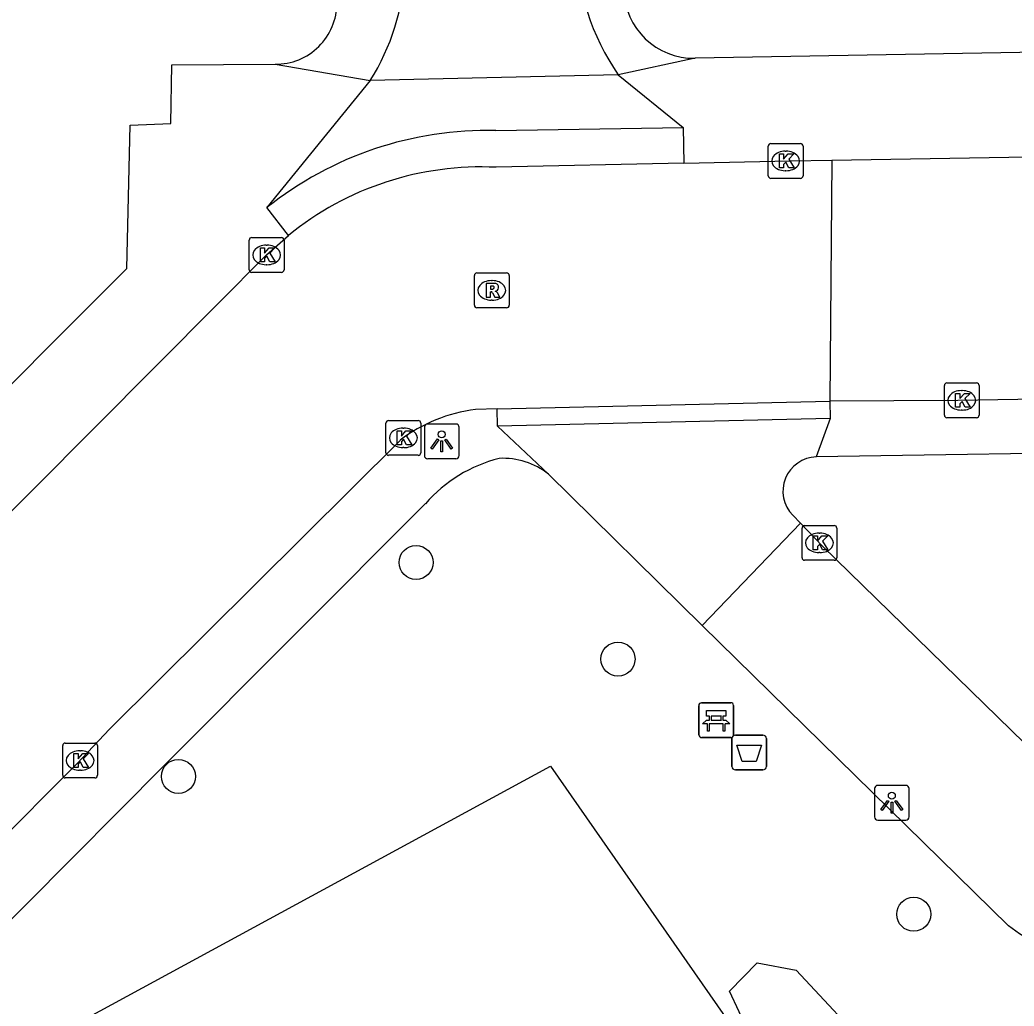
# Model space of a CAD drawing. Extents: x 157321 to 158827, y 386650 to 388532.
# Drawn here: x 158056.61 to 158085.19, y 387599.11 to 387627.45 of the extents above; entities that cross this region are included whole.
import ezdxf

# ---------------------------------------------------------------- set-up
doc = ezdxf.new("R2010")
doc.units = 0
for name, color, linetype in [('IMGEO_Afvalbak', 7, 'Continuous'), ('IMGEO_Bank', 7, 'Continuous'), ('IMGEO_Boom', 7, 'Continuous'), ('IMGEO_Groenvoorziening', 7, 'Continuous'), ('IMGEO_Kolk', 7, 'Continuous'), ('IMGEO_Lichtpunt', 7, 'Continuous'), ('IMGEO_Rijbaan_lokaal_open', 7, 'Continuous'), ('IMGEO_Rioolput', 7, 'Continuous'), ('IMGEO_Voetpad_open', 7, 'Continuous'), ('IMGEO_Waterloop', 7, 'Continuous')]:
    doc.layers.add(name, color=color, linetype=linetype)

msp = doc.modelspace()

# ---------------------------------------------------------------- linework, layer by layer
at = {"layer": 'IMGEO_Afvalbak'}
for p, q in [((158077.177, 387606.895), (158077.967, 387606.895)), ((158077.967, 387606.895), (158077.177, 387606.895)), ((158077.077, 387605.995), (158077.077, 387606.795)), ((158077.077, 387606.795), (158077.077, 387605.995)), ((158078.067, 387606.795), (158078.067, 387605.995)), ((158078.067, 387605.995), (158078.067, 387606.795)), ((158077.967, 387605.895), (158077.177, 387605.895)), ((158077.177, 387605.895), (158077.967, 387605.895))]:
    msp.add_line(p, q, dxfattribs=at)
msp.add_lwpolyline([(158077.22, 387606.609), (158077.924, 387606.609), (158077.775, 387606.139), (158077.369, 387606.139), (158077.22, 387606.609)], dxfattribs=at)
for centre, start, end in [((158077.177, 387606.795), 90, 180), ((158077.177, 387606.795), 90, 180), ((158077.967, 387606.795), 0, 90), ((158077.967, 387606.795), 360, 90), ((158077.177, 387605.995), 180, 270), ((158077.177, 387605.995), 180, 270), ((158077.967, 387605.995), 270, 0), ((158077.967, 387605.995), 270, 0)]:
    msp.add_arc(centre, 0.1, start, end, dxfattribs=at)
at = {"layer": 'IMGEO_Bank'}
for p, q in [((158076.125, 387606.899), (158076.125, 387607.74)), ((158076.125, 387607.74), (158076.125, 387606.899)), ((158076.2, 387607.824), (158077.041, 387607.824)), ((158077.041, 387607.824), (158076.2, 387607.824)), ((158077.125, 387607.749), (158077.125, 387606.908)), ((158077.125, 387606.908), (158077.125, 387607.749)), ((158076.434, 387607.33), (158076.434, 387607.436)), ((158076.478, 387607.436), (158076.478, 387607.33)), ((158076.766, 387607.442), (158076.484, 387607.442)), ((158076.772, 387607.33), (158076.772, 387607.436)), ((158076.816, 387607.436), (158076.816, 387607.33)), ((158076.822, 387607.222), (158076.429, 387607.222)), ((158076.484, 387607.324), (158076.766, 387607.324)), ((158077.05, 387606.824), (158076.209, 387606.824)), ((158076.209, 387606.824), (158077.05, 387606.824))]:
    msp.add_line(p, q, dxfattribs=at)
for points in [[(158076.428, 387607.442), (158076.342, 387607.442), (158076.342, 387607.603), (158076.905, 387607.603), (158076.905, 387607.442), (158076.822, 387607.442)], [(158076.372, 387607.222), (158076.23, 387607.222), (158076.342, 387607.324), (158076.428, 387607.324)], [(158076.422, 387607.215), (158076.422, 387607.008), (158076.379, 387607.008), (158076.379, 387607.215)], [(158076.822, 387607.324), (158076.905, 387607.324), (158077.017, 387607.222), (158076.878, 387607.222)], [(158076.872, 387607.215), (158076.872, 387607.008), (158076.828, 387607.008), (158076.828, 387607.215)]]:
    msp.add_lwpolyline(points, dxfattribs=at)
for centre, radius, start, end in [((158076.203, 387607.746), 0.0779, 92.4484, 184.2845), ((158076.203, 387607.746), 0.0779, 92.4484, 184.2845), ((158077.047, 387607.746), 0.0779, 2.4484, 94.2845), ((158077.047, 387607.746), 0.0779, 2.4484, 94.2845), ((158076.427, 387607.435), 0.00671, 2.8957, 87.1043), ((158076.484, 387607.435), 0.00671, 92.8957, 177.1043), ((158076.766, 387607.435), 0.00671, 2.8957, 87.1043), ((158076.823, 387607.435), 0.00671, 92.8957, 177.1043), ((158076.372, 387607.215), 0.00671, 2.8957, 87.1043), ((158076.429, 387607.215), 0.00671, 92.8957, 177.1043), ((158076.427, 387607.331), 0.00671, 272.8957, 357.1043), ((158076.484, 387607.331), 0.00671, 182.8957, 267.1043), ((158076.766, 387607.331), 0.00671, 272.8957, 357.1043), ((158076.823, 387607.331), 0.00671, 182.8957, 267.1043), ((158076.821, 387607.215), 0.00671, 2.8957, 87.1043), ((158076.878, 387607.215), 0.00671, 92.8957, 177.1043), ((158076.203, 387606.902), 0.0779, 182.4484, 274.2845), ((158076.203, 387606.902), 0.0779, 182.4484, 274.2845), ((158077.047, 387606.902), 0.0779, 272.4484, 4.2845), ((158077.047, 387606.902), 0.0779, 272.4484, 4.2845)]:
    msp.add_arc(centre, radius, start, end, dxfattribs=at)
at = {"layer": 'IMGEO_Boom'}
for centre in [(158067.998, 387611.855), (158073.802, 387609.08), (158061.165, 387605.707), (158082.302, 387601.745)]:
    msp.add_circle(centre, 0.489, dxfattribs=at)
at = {"layer": 'IMGEO_Groenvoorziening'}
msp.add_lwpolyline([(158057.257, 387598.066), (158071.866, 387606.002), (158077.256, 387598.262)], dxfattribs=at)
at = {"layer": 'IMGEO_Kolk'}
for p, q in [((158078.12, 387622.967), (158078.12, 387623.819)), ((158078.195, 387623.893), (158079.047, 387623.893)), ((158079.121, 387623.819), (158079.121, 387622.967)), ((158078.608, 387623.673), (158078.633, 387623.673)), ((158079.047, 387622.893), (158078.195, 387622.893)), ((158078.631, 387623.113), (158078.606, 387623.113)), ((158063.276, 387621.192), (158064.128, 387621.192)), ((158063.201, 387620.266), (158063.201, 387621.118)), ((158063.689, 387620.972), (158063.714, 387620.972)), ((158064.202, 387621.118), (158064.202, 387620.266)), ((158063.712, 387620.412), (158063.687, 387620.412)), ((158064.128, 387620.192), (158063.276, 387620.192)), ((158083.184, 387616.088), (158083.184, 387616.94)), ((158083.259, 387617.014), (158084.111, 387617.014)), ((158084.185, 387616.94), (158084.185, 387616.088)), ((158083.672, 387616.794), (158083.697, 387616.794)), ((158084.111, 387616.014), (158083.259, 387616.014)), ((158083.695, 387616.234), (158083.67, 387616.234)), ((158067.132, 387615.008), (158067.132, 387615.86)), ((158067.207, 387615.934), (158068.059, 387615.934)), ((158067.62, 387615.714), (158067.645, 387615.714)), ((158068.133, 387615.86), (158068.133, 387615.008)), ((158067.643, 387615.154), (158067.618, 387615.154)), ((158068.059, 387614.934), (158067.207, 387614.934)), ((158079.092, 387611.992), (158079.092, 387612.844)), ((158079.167, 387612.918), (158080.019, 387612.918)), ((158080.093, 387612.844), (158080.093, 387611.992)), ((158079.58, 387612.698), (158079.605, 387612.698)), ((158079.603, 387612.138), (158079.578, 387612.138)), ((158080.019, 387611.918), (158079.167, 387611.918)), ((158057.84, 387605.739), (158057.84, 387606.591)), ((158057.915, 387606.665), (158058.767, 387606.665)), ((158058.841, 387606.591), (158058.841, 387605.739)), ((158058.328, 387606.445), (158058.353, 387606.445)), ((158058.351, 387605.885), (158058.326, 387605.885)), ((158058.767, 387605.665), (158057.915, 387605.665))]:
    msp.add_line(p, q, dxfattribs=at)
for points in [[(158078.12, 387622.967), (158078.12, 387623.819)], [(158078.195, 387623.893), (158079.047, 387623.893)], [(158079.121, 387623.819), (158079.121, 387622.967)], [(158078.441, 387623.593), (158078.564, 387623.593), (158078.564, 387623.442), (158078.694, 387623.593), (158078.858, 387623.593), (158078.712, 387623.442), (158078.865, 387623.193), (158078.713, 387623.193), (158078.628, 387623.357), (158078.564, 387623.29), (158078.564, 387623.193), (158078.441, 387623.193), (158078.441, 387623.593)], [(158079.047, 387622.893), (158078.195, 387622.893)], [(158063.276, 387621.192), (158064.128, 387621.192)], [(158063.201, 387620.266), (158063.201, 387621.118)], [(158063.522, 387620.892), (158063.645, 387620.892), (158063.645, 387620.741), (158063.775, 387620.892), (158063.939, 387620.892), (158063.793, 387620.741), (158063.946, 387620.492), (158063.794, 387620.492), (158063.709, 387620.656), (158063.645, 387620.589), (158063.645, 387620.492), (158063.522, 387620.492), (158063.522, 387620.892)], [(158064.202, 387621.118), (158064.202, 387620.266)], [(158064.128, 387620.192), (158063.276, 387620.192)], [(158083.184, 387616.088), (158083.184, 387616.94)], [(158083.259, 387617.014), (158084.111, 387617.014)], [(158084.185, 387616.94), (158084.185, 387616.088)], [(158083.505, 387616.714), (158083.628, 387616.714), (158083.628, 387616.563), (158083.758, 387616.714), (158083.922, 387616.714), (158083.776, 387616.563), (158083.929, 387616.314), (158083.777, 387616.314), (158083.692, 387616.478), (158083.628, 387616.411), (158083.628, 387616.314), (158083.505, 387616.314), (158083.505, 387616.714)], [(158084.111, 387616.014), (158083.259, 387616.014)], [(158067.132, 387615.008), (158067.132, 387615.86)], [(158067.207, 387615.934), (158068.059, 387615.934)], [(158068.133, 387615.86), (158068.133, 387615.008)], [(158067.453, 387615.634), (158067.576, 387615.634), (158067.576, 387615.483), (158067.706, 387615.634), (158067.87, 387615.634), (158067.724, 387615.483), (158067.877, 387615.234), (158067.725, 387615.234), (158067.64, 387615.398), (158067.576, 387615.331), (158067.576, 387615.234), (158067.453, 387615.234), (158067.453, 387615.634)], [(158068.059, 387614.934), (158067.207, 387614.934)], [(158079.092, 387611.992), (158079.092, 387612.844)], [(158079.167, 387612.918), (158080.019, 387612.918)], [(158080.093, 387612.844), (158080.093, 387611.992)], [(158079.413, 387612.618), (158079.536, 387612.618), (158079.536, 387612.467), (158079.666, 387612.618), (158079.83, 387612.618), (158079.684, 387612.467), (158079.837, 387612.218), (158079.685, 387612.218), (158079.6, 387612.382), (158079.536, 387612.315), (158079.536, 387612.218), (158079.413, 387612.218), (158079.413, 387612.618)], [(158080.019, 387611.918), (158079.167, 387611.918)], [(158057.84, 387605.739), (158057.84, 387606.591)], [(158057.915, 387606.665), (158058.767, 387606.665)], [(158058.841, 387606.591), (158058.841, 387605.739)], [(158058.161, 387606.365), (158058.284, 387606.365), (158058.284, 387606.214), (158058.414, 387606.365), (158058.578, 387606.365), (158058.432, 387606.214), (158058.585, 387605.965), (158058.433, 387605.965), (158058.348, 387606.129), (158058.284, 387606.062), (158058.284, 387605.965), (158058.161, 387605.965), (158058.161, 387606.365)], [(158058.767, 387605.665), (158057.915, 387605.665)]]:
    msp.add_lwpolyline(points, dxfattribs=at)
for centre, start, end in [((158078.197, 387623.817), 91.552, 178.448), ((158078.197, 387623.817), 91.552, 178.448), ((158079.045, 387623.817), 1.552, 88.448), ((158079.045, 387623.817), 1.552, 88.448), ((158078.197, 387622.969), 181.552, 268.448), ((158078.197, 387622.969), 181.552, 268.448), ((158079.045, 387622.969), 271.552, 358.448), ((158079.045, 387622.969), 271.552, 358.448), ((158063.278, 387621.116), 91.552, 178.448), ((158063.278, 387621.116), 91.552, 178.448), ((158064.126, 387621.116), 1.552, 88.448), ((158064.126, 387621.116), 1.552, 88.448), ((158063.278, 387620.268), 181.552, 268.448), ((158063.278, 387620.268), 181.552, 268.448), ((158064.126, 387620.268), 271.552, 358.448), ((158064.126, 387620.268), 271.552, 358.448), ((158083.261, 387616.938), 91.552, 178.448), ((158083.261, 387616.938), 91.552, 178.448), ((158084.109, 387616.938), 1.552, 88.448), ((158084.109, 387616.938), 1.552, 88.448), ((158083.261, 387616.09), 181.552, 268.448), ((158083.261, 387616.09), 181.552, 268.448), ((158084.109, 387616.09), 271.552, 358.448), ((158084.109, 387616.09), 271.552, 358.448), ((158067.209, 387615.858), 91.552, 178.448), ((158067.209, 387615.858), 91.552, 178.448), ((158068.057, 387615.858), 1.552, 88.448), ((158068.057, 387615.858), 1.552, 88.448), ((158067.209, 387615.01), 181.552, 268.448), ((158067.209, 387615.01), 181.552, 268.448), ((158068.057, 387615.01), 271.552, 358.448), ((158068.057, 387615.01), 271.552, 358.448), ((158079.169, 387612.842), 91.552, 178.448), ((158079.169, 387612.842), 91.552, 178.448), ((158080.017, 387612.842), 1.552, 88.448), ((158080.017, 387612.842), 1.552, 88.448), ((158079.169, 387611.994), 181.552, 268.448), ((158079.169, 387611.994), 181.552, 268.448), ((158080.017, 387611.994), 271.552, 358.448), ((158080.017, 387611.994), 271.552, 358.448), ((158057.917, 387606.589), 91.552, 178.448), ((158057.917, 387606.589), 91.552, 178.448), ((158058.765, 387606.589), 1.552, 88.448), ((158058.765, 387606.589), 1.552, 88.448), ((158057.917, 387605.741), 181.552, 268.448), ((158057.917, 387605.741), 181.552, 268.448), ((158058.765, 387605.741), 271.552, 358.448), ((158058.765, 387605.741), 271.552, 358.448)]:
    msp.add_arc(centre, 0.0765, start, end, dxfattribs=at)
for centre, major_axis, ratio, start_param, end_param in [((158078.607, 387623.393), (-0.387, 0.002), 0.722429, 4.712389, 7.853982), ((158078.632, 387623.393), (-0.39, 0.002), 0.717154, 1.570796, 4.712389), ((158063.688, 387620.692), (-0.387, 0.002), 0.722429, 4.712389, 7.853982), ((158063.713, 387620.692), (-0.39, 0.002), 0.717154, 1.570796, 4.712389), ((158083.671, 387616.514), (-0.387, 0.002), 0.722429, 4.712389, 7.853982), ((158083.696, 387616.514), (-0.39, 0.002), 0.717154, 1.570796, 4.712389), ((158067.619, 387615.434), (-0.387, 0.002), 0.722429, 4.712389, 7.853982), ((158067.644, 387615.434), (-0.39, 0.002), 0.717154, 1.570796, 4.712389), ((158079.579, 387612.418), (-0.387, 0.002), 0.722429, 4.712389, 7.853982), ((158079.604, 387612.418), (-0.39, 0.002), 0.717154, 1.570796, 4.712389), ((158058.327, 387606.165), (-0.387, 0.002), 0.722429, 4.712389, 7.853982), ((158058.352, 387606.165), (-0.39, 0.002), 0.717154, 1.570796, 4.712389)]:
    msp.add_ellipse(centre, major_axis=major_axis, ratio=ratio, start_param=start_param, end_param=end_param, dxfattribs=at)
at = {"layer": 'IMGEO_Lichtpunt'}
for p, q in [((158068.237, 387615.739), (158068.237, 387614.932)), ((158068.237, 387615.739), (158068.237, 387614.932)), ((158069.139, 387615.834), (158068.331, 387615.834)), ((158069.139, 387615.834), (158068.331, 387615.834)), ((158069.233, 387614.932), (158069.233, 387615.739)), ((158069.233, 387614.932), (158069.233, 387615.739)), ((158068.331, 387614.838), (158069.139, 387614.838)), ((158068.331, 387614.838), (158069.139, 387614.838)), ((158082.077, 387605.45), (158081.269, 387605.45)), ((158082.077, 387605.45), (158081.269, 387605.45)), ((158081.175, 387605.355), (158081.175, 387604.548)), ((158081.175, 387605.355), (158081.175, 387604.548)), ((158082.171, 387604.548), (158082.171, 387605.355)), ((158082.171, 387604.548), (158082.171, 387605.355)), ((158081.269, 387604.454), (158082.077, 387604.454)), ((158081.269, 387604.454), (158082.077, 387604.454))]:
    msp.add_line(p, q, dxfattribs=at)
for points in [[(158068.611, 387615.403), (158068.65, 387615.375), (158068.462, 387615.113), (158068.424, 387615.14), (158068.611, 387615.403)], [(158068.713, 387615.355), (158068.76, 387615.355), (158068.76, 387615.033), (158068.713, 387615.033), (158068.713, 387615.355)], [(158068.823, 387615.375), (158068.861, 387615.402), (158069.048, 387615.14), (158069.009, 387615.112), (158068.823, 387615.375)], [(158081.549, 387605.019), (158081.588, 387604.991), (158081.4, 387604.729), (158081.362, 387604.756), (158081.549, 387605.019)], [(158081.651, 387604.971), (158081.698, 387604.971), (158081.698, 387604.649), (158081.651, 387604.649), (158081.651, 387604.971)], [(158081.761, 387604.991), (158081.799, 387605.018), (158081.986, 387604.756), (158081.947, 387604.728), (158081.761, 387604.991)]]:
    msp.add_lwpolyline(points, dxfattribs=at)
for centre in [(158068.736, 387615.537), (158081.674, 387605.153)]:
    msp.add_circle(centre, 0.0994, dxfattribs=at)
for centre, start, end in [((158068.331, 387615.739), 90, 180), ((158068.331, 387615.739), 90, 180), ((158069.139, 387615.739), 0, 90), ((158069.139, 387615.739), 0, 90), ((158068.331, 387614.932), 180, 270), ((158068.331, 387614.932), 180, 270), ((158069.139, 387614.932), 270, 0), ((158069.139, 387614.932), 270, 360), ((158081.269, 387605.355), 90, 180), ((158081.269, 387605.355), 90, 180), ((158082.077, 387605.355), 0, 90), ((158082.077, 387605.355), 0, 90), ((158081.269, 387604.548), 180, 270), ((158081.269, 387604.548), 180, 270), ((158082.077, 387604.548), 270, 0), ((158082.077, 387604.548), 270, 360)]:
    msp.add_arc(centre, 0.0946, start, end, dxfattribs=at)
at = {"layer": 'IMGEO_Rijbaan_lokaal_open'}
for points in [[(158073.811, 387625.87), (158066.682, 387625.706)], [(158079.946, 387623.413), (158096.341, 387623.697)], [(158075.691, 387623.326), (158078.751, 387623.392), (158079.946, 387623.413)], [(158079.946, 387623.413), (158079.894, 387616.487)], [(158075.691, 387623.326), (158070.302, 387623.21)], [(158028.603, 387603.598), (158037.532, 387603.598), (158039.74, 387603.586), (158040.997, 387603.549), (158042.251, 387603.624), (158043.495, 387603.811), (158044.716, 387604.109), (158045.906, 387604.514), (158047.055, 387605.024), (158048.154, 387605.635), (158049.194, 387606.341), (158050.166, 387607.137), (158050.809, 387607.751), (158053.445, 387610.4), (158062.294, 387619.278), (158063.703, 387620.691), (158064.326, 387621.251)], [(158126.395, 387617.046), (158090.459, 387616.626), (158083.573, 387616.514), (158079.894, 387616.487)], [(158070.329, 387616.272), (158069.708, 387616.246)], [(158070.329, 387616.272), (158079.894, 387616.487)], [(158067.537, 387615.364), (158059.187, 387607.063), (158058.256, 387606.081), (158055.744, 387603.571)], [(158076.217, 387610.042), (158079.046, 387612.982)], [(158079.046, 387612.982), (158079.683, 387612.323), (158087.04, 387605.15), (158087.322, 387604.899), (158087.625, 387604.674), (158087.947, 387604.477), (158088.285, 387604.309), (158088.637, 387604.173), (158089, 387604.068), (158089.37, 387603.997), (158089.746, 387603.958), (158090.064, 387603.952), (158096.724, 387604.156), (158128.08, 387605.116)], [(158092.633, 387599.953), (158090.427, 387599.888), (158089.868, 387599.878), (158089.067, 387599.945), (158088.299, 387600.088), (158086.365, 387600.68), (158086.023, 387600.811), (158085.674, 387600.982), (158085.341, 387601.182), (158085.028, 387601.412), (158076.217, 387610.042)]]:
    msp.add_lwpolyline(points, dxfattribs=at)
for centre, radius, start, end in [((158078.811, 387629.434), 6.14, 177.8711, 215.483), ((158060.992, 387629.265), 6.711, 327.975, 356.8138), ((158069.862, 387614.458), 8.763, 87.121, 129.1784), ((158070.222, 387611.869), 4.408, 96.6938, 127.5265)]:
    msp.add_arc(centre, radius, start, end, dxfattribs=at)
at = {"layer": 'IMGEO_Rioolput'}
for p, q in [((158069.674, 387619.248), (158069.674, 387620.1)), ((158069.749, 387620.174), (158070.601, 387620.174)), ((158070.675, 387620.1), (158070.675, 387619.248)), ((158070.162, 387619.954), (158070.187, 387619.954)), ((158070.601, 387619.174), (158069.749, 387619.174)), ((158070.185, 387619.394), (158070.16, 387619.394))]:
    msp.add_line(p, q, dxfattribs=at)
for points in [[(158069.674, 387619.248), (158069.674, 387620.1)], [(158069.749, 387620.174), (158070.601, 387620.174)], [(158070.675, 387620.1), (158070.675, 387619.248)], [(158070.263, 387619.872), (158070.011, 387619.874), (158070.011, 387619.474)], [(158070.189, 387619.793), (158070.135, 387619.793), (158070.135, 387619.712)], [(158070.135, 387619.712), (158070.187, 387619.712)], [(158070.011, 387619.474), (158070.135, 387619.474), (158070.135, 387619.636), (158070.146, 387619.636)], [(158070.193, 387619.607), (158070.264, 387619.474), (158070.404, 387619.474), (158070.339, 387619.6)], [(158070.601, 387619.174), (158069.749, 387619.174)]]:
    msp.add_lwpolyline(points, dxfattribs=at)
for centre, radius, start, end in [((158069.751, 387620.098), 0.0765, 91.552, 178.448), ((158069.751, 387620.098), 0.0765, 91.552, 178.448), ((158070.599, 387620.098), 0.0765, 1.552, 88.448), ((158070.599, 387620.098), 0.0765, 1.552, 88.448), ((158070.171, 387619.901), 0.19, 274.7715, 282.9687), ((158070.195, 387619.697), 0.0964, 77.0061, 93.1865), ((158070.209, 387619.754), 0.0378, 276.6634, 79.6772), ((158070.262, 387619.762), 0.109, 350.3612, 89.416), ((158070.26, 387619.762), 0.112, 277.5842, 350.9817), ((158070.145, 387619.583), 0.0533, 26.0293, 88.6989), ((158070.244, 387619.547), 0.108, 29.5134, 73.7905), ((158069.751, 387619.25), 0.0765, 181.552, 268.448), ((158069.751, 387619.25), 0.0765, 181.552, 268.448), ((158070.599, 387619.25), 0.0765, 271.552, 358.448), ((158070.599, 387619.25), 0.0765, 271.552, 358.448)]:
    msp.add_arc(centre, radius, start, end, dxfattribs=at)
for centre, major_axis, ratio, start_param, end_param in [((158070.161, 387619.674), (-0.387, 0.002), 0.722429, 4.712389, 7.853982), ((158070.186, 387619.674), (-0.39, 0.002), 0.717154, 1.570796, 4.712389)]:
    msp.add_ellipse(centre, major_axis=major_axis, ratio=ratio, start_param=start_param, end_param=end_param, dxfattribs=at)
at = {"layer": 'IMGEO_Voetpad_open'}
for points in [[(158125.998, 387627.214), (158076.019, 387626.343)], [(158076.019, 387626.343), (158073.811, 387625.87)], [(157979.338, 387606.891), (157992.207, 387607.036), (157996.209, 387607.068), (158010.13, 387607.179), (158010.135, 387606.26), (158031.402, 387606.312), (158031.401, 387606.437), (158041.872, 387606.572), (158043.144, 387606.744), (158044.819, 387607.153), (158044.911, 387606.883), (158046.002, 387607.412), (158047.041, 387608.036), (158048.021, 387608.75), (158048.939, 387609.555), (158059.685, 387620.301), (158059.776, 387624.42), (158060.945, 387624.467), (158060.976, 387626.155), (158063.946, 387626.172)], [(158063.946, 387626.172), (158066.682, 387625.706)], [(158066.682, 387625.706), (158063.709, 387622.054)], [(158073.811, 387625.87), (158075.673, 387624.35)], [(158070.289, 387624.27), (158075.673, 387624.35)], [(158075.673, 387624.35), (158075.691, 387623.326)], [(158064.326, 387621.251), (158063.709, 387622.054)], [(158070.34, 387615.773), (158070.329, 387616.272)], [(158079.894, 387616.487), (158079.905, 387615.988)], [(158079.905, 387615.988), (158070.34, 387615.773)], [(158079.905, 387615.988), (158079.503, 387614.887)], [(158070.34, 387615.773), (158071.804, 387614.394)], [(158124.244, 387615.636), (158123.149, 387615.616), (158104.299, 387615.295), (158089.43, 387615.039), (158079.503, 387614.887)], [(158071.804, 387614.394), (158076.217, 387610.042)], [(158052.808, 387598.022), (158060.767, 387606.029), (158068.268, 387613.545)], [(158078.823, 387613.212), (158079.046, 387612.982)]]:
    msp.add_lwpolyline(points, dxfattribs=at)
for centre, radius, start, end in [((158075.983, 387628.361), 2.018, 181.4767, 271.0314), ((158063.96, 387627.937), 1.765, 269.5516, 359.7681), ((158070.061, 387614.069), 10.203, 88.7209, 128.5039), ((158071.41, 387610.804), 4.169, 104.1986, 138.8987), ((158070.485, 387612.707), 2.141, 51.9838, 92.6326), ((158079.528, 387613.902), 0.986, 91.4254, 224.3832)]:
    msp.add_arc(centre, radius, start, end, dxfattribs=at)
at = {"layer": 'IMGEO_Waterloop'}
msp.add_lwpolyline([(158083.643, 387591.896), (158077.561, 387598.352), (158077.005, 387599.532), (158077.799, 387600.354), (158078.922, 387600.142), (158081.199, 387597.705), (158082.842, 387595.683), (158084.819, 387593.249)], dxfattribs=at)

doc.saveas('drawing.dxf')
